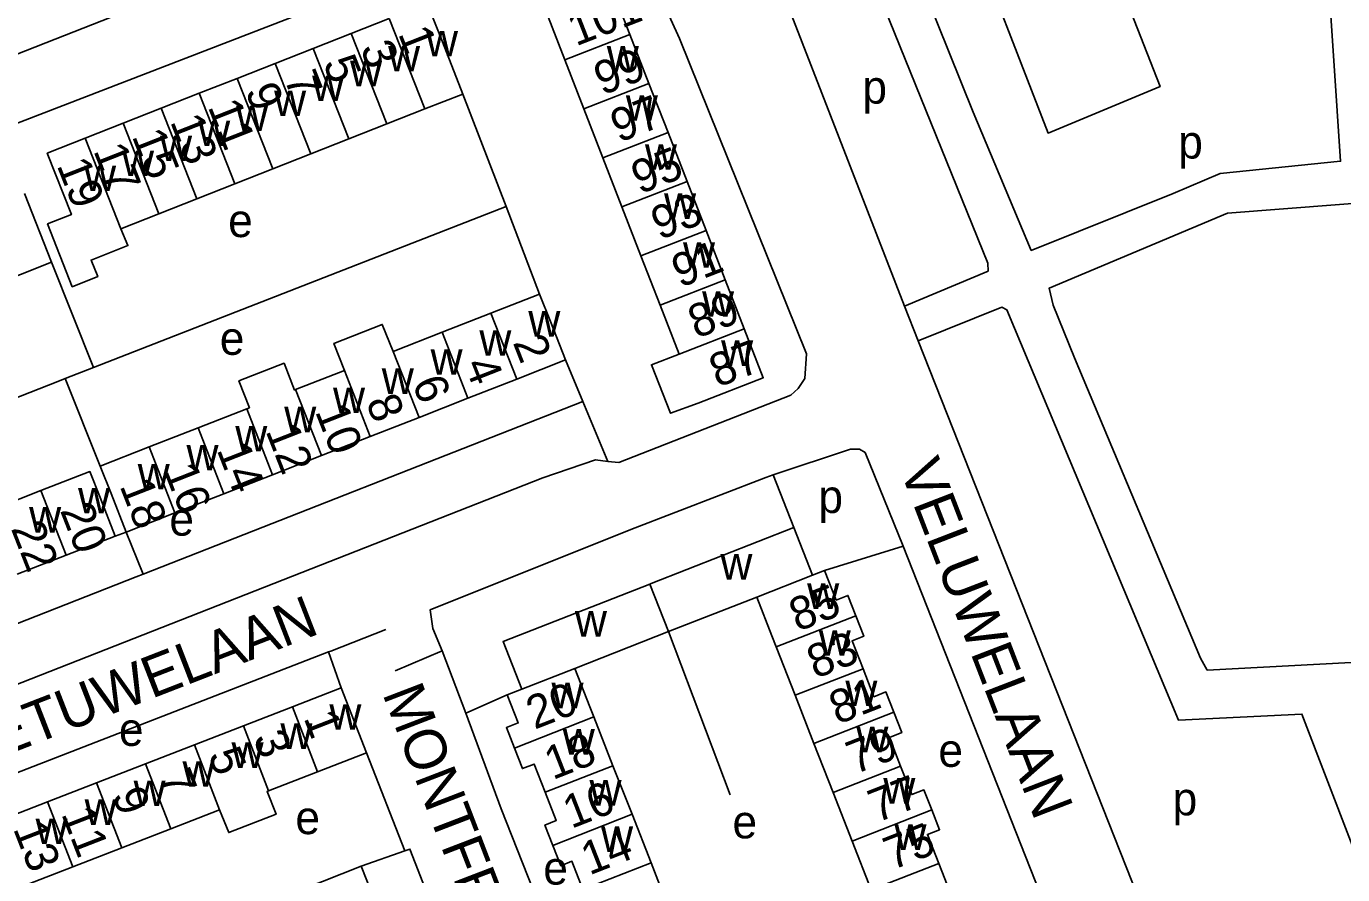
# Model space of a CAD drawing. Extents: x 159675 to 162108, y 386471 to 388472.
# Drawn here: x 160047.9 to 160206.8, y 387856.5 to 387958.9 of the extents above; entities that cross this region are included whole.
import ezdxf

# ---------------------------------------------------------------- set-up
doc = ezdxf.new("R2010")
doc.units = 0
for name, color, linetype in [('BLT_Basislijn', 7, 'Continuous'), ('BLT_Bebouwing', 7, 'Continuous'), ('BLT_Centroide', 7, 'Continuous'), ('BLT_Huisnummer', 7, 'Continuous'), ('BLT_Huisnummer_ tussenligend', 7, 'Continuous'), ('BLT_Onderverdeling_panden', 7, 'Continuous'), ('BLT_Straatnaam', 7, 'Continuous')]:
    doc.layers.add(name, color=color, linetype=linetype)

msp = doc.modelspace()

# ---------------------------------------------------------------- linework, layer by layer
at = {"layer": 'BLT_Basislijn'}
for p, q in [((160105.84, 387937.17), (160100.62, 387950.75)), ((160056.04, 387917.76), (160105.84, 387937.17)), ((160109.89, 387926.61), (160105.84, 387937.17)), ((160153.93, 387925.16), (160155.58, 387920.95)), ((160115.12, 387913.63), (160113.01, 387918.66)), ((160056.04, 387917.76), (160052.62, 387916.42)), ((160056.84, 387905.85), (160052.62, 387916.42)), ((160062.02, 387892.8), (160115.12, 387913.63)), ((160118.11, 387906.42), (160115.12, 387913.63)), ((160138.09, 387904.79), (160140.58, 387898.43)), ((160059.97, 387897.89), (160058.63, 387897.4)), ((160062.02, 387892.8), (160059.97, 387897.89)), ((160153.79, 387896.19), (160144.3, 387893.25)), ((160153.79, 387896.19), (160176.78, 387837.91)), ((160125.46, 387885.88), (160132.91, 387866.18)), ((160085.93, 387879.08), (160084.38, 387883.42)), ((160092.43, 387881.13), (160098.11, 387883.57)), ((160098.11, 387883.57), (160100.96, 387876.03)), ((160105.98, 387878.24), (160100.96, 387876.03)), ((160093.62, 387859.4), (160088.98, 387871.24)), ((160093.62, 387859.4), (160088.34, 387857.55))]:
    msp.add_line(p, q, dxfattribs=at)
for points in [[(160052.47, 388001.96), (160054, 387997.35), (160064.04, 387967.73), (160064.39, 387965.58), (160063.28, 387963.01), (160061.73, 387961.45), (160045.55, 387955.08)], [(160186.37, 387938.74), (160169.24, 387931.88), (160162.22, 387948.58), (160149.16, 387981.1), (160186.22, 387995.82), (160193, 387997.72), (160202.84, 387999.35), (160204.99, 387966.92)], [(160153.93, 387925.16), (160164.03, 387929.38), (160164, 387930.33), (160144.66, 387978.13), (160144.02, 387978.85), (160143.23, 387978.97), (160134.39, 387975.62)], [(160134.39, 387975.62), (160136.06, 387971.21), (160153.93, 387925.16)], [(160094.76, 387965.74), (160100.71, 387967.91), (160116.99, 387974.12), (160119.84, 387972.66), (160126.76, 387957.45), (160142.11, 387919.39), (160141.89, 387916.43), (160141.09, 387915.22), (160140.2, 387914.42), (160119.44, 387906.29), (160118.11, 387906.42)], [(160204.99, 387966.92), (160206.6, 387942.64), (160192.05, 387941.18), (160186.37, 387938.74)], [(160094.76, 387965.74), (160094.49, 387965.65), (160044.96, 387946.51)], [(160224.48, 387883.02), (160190.5, 387881.24), (160189.69, 387882.65), (160174.47, 387918.9), (160171.89, 387925.26), (160171.39, 387927.31), (160192.94, 387936.39), (160220.52, 387938.49)], [(160056.04, 387917.76), (160050.94, 387930.46)], [(160155.58, 387920.95), (160165.68, 387925.03), (160166.31, 387924.71), (160187.02, 387875.19), (160201.92, 387875.92), (160208.01, 387860.11)], [(160155.58, 387920.95), (160195.99, 387818.82), (160198.03, 387817.66), (160200.55, 387817.98), (160221.21, 387825.87)], [(160052.62, 387916.42), (160051.72, 387916.06), (159992.49, 387892.81)], [(160153.79, 387896.19), (160149.19, 387907.48), (160148.49, 387907.91), (160147.43, 387907.91), (160138.09, 387904.79)], [(160003.48, 387864.12), (160004.37, 387863.2), (160010.36, 387865.21), (160110.29, 387904.43), (160116.63, 387906.62), (160118.11, 387906.42)], [(160138.09, 387904.79), (160137.21, 387904.49), (160120.89, 387898.2)], [(160120.89, 387898.2), (160096.67, 387888.5), (160097.01, 387886.23), (160098.11, 387883.57)], [(160062.02, 387892.8), (160061.16, 387892.47), (160001.89, 387869.2)], [(160084.38, 387883.42), (160084.67, 387883.53), (160091.3, 387886.13)], [(160038.65, 387860.72), (160036.98, 387865.04), (160084.38, 387883.42)], [(160100.96, 387876.03), (160105.24, 387864.48), (160123.87, 387817.35)], [(160117.19, 387800.73), (160094.23, 387859.62), (160093.62, 387859.4)]]:
    msp.add_lwpolyline(points, dxfattribs=at)
msp.add_lwpolyline([(160161.02, 387972.55), (160174.66, 387977.56), (160184.79, 387951.65), (160171.28, 387946.04)], close=True, dxfattribs=at)
at = {"layer": 'BLT_Bebouwing'}
for p, q in [((160087.14, 387958.08), (160091.73, 387959.88)), ((160082.56, 387956.27), (160087.14, 387958.08)), ((160123.09, 387952.02), (160120.79, 387957.94)), ((160077.97, 387954.46), (160082.56, 387956.27)), ((160112.92, 387954.89), (160115.22, 387948.97)), ((160073.38, 387952.65), (160077.97, 387954.46)), ((160068.79, 387950.85), (160073.38, 387952.65)), ((160125.39, 387946.11), (160123.09, 387952.02)), ((160064.2, 387949.04), (160068.79, 387950.85)), ((160100.62, 387950.75), (160096.04, 387948.95)), ((160059.62, 387947.23), (160064.2, 387949.04)), ((160096.04, 387948.95), (160091.45, 387947.14)), ((160115.22, 387948.97), (160117.52, 387943.05)), ((160055.03, 387945.42), (160059.62, 387947.23)), ((160091.45, 387947.14), (160086.86, 387945.33)), ((160127.69, 387940.19), (160125.39, 387946.11)), ((160086.86, 387945.33), (160082.27, 387943.52)), ((160082.27, 387943.52), (160077.69, 387941.72)), ((160117.52, 387943.05), (160119.82, 387937.13)), ((160077.69, 387941.72), (160073.1, 387939.91)), ((160073.1, 387939.91), (160068.51, 387938.1)), ((160129.99, 387934.27), (160127.69, 387940.19)), ((160068.51, 387938.1), (160063.92, 387936.29)), ((160063.92, 387936.29), (160059.33, 387934.49)), ((160119.82, 387937.13), (160122.12, 387931.21)), ((160132.29, 387928.35), (160129.99, 387934.27)), ((160122.12, 387931.21), (160124.42, 387925.29)), ((160134.59, 387922.43), (160132.29, 387928.35)), ((160109.89, 387926.61), (160104.01, 387924.31)), ((160124.42, 387925.29), (160126.72, 387919.37)), ((160104.01, 387924.31), (160098.11, 387922)), ((160098.11, 387922), (160092.22, 387919.69)), ((160107.12, 387916.35), (160113.01, 387918.66)), ((160086.32, 387917.39), (160080.43, 387915.08)), ((160101.23, 387914.04), (160107.12, 387916.35)), ((160095.33, 387911.73), (160101.23, 387914.04)), ((160074.53, 387912.77), (160068.64, 387910.46)), ((160068.64, 387910.46), (160062.75, 387908.16)), ((160089.44, 387909.43), (160095.33, 387911.73)), ((160083.55, 387907.12), (160089.44, 387909.43)), ((160062.75, 387908.16), (160056.84, 387905.85)), ((160077.65, 387904.81), (160083.55, 387907.12)), ((160071.76, 387902.5), (160077.65, 387904.81)), ((160043.77, 387900.58), (160049.68, 387902.89)), ((160065.86, 387900.2), (160071.76, 387902.5)), ((160059.97, 387897.89), (160065.86, 387900.2)), ((160052.72, 387895.09), (160058.63, 387897.4)), ((160046.81, 387892.79), (160052.72, 387895.09)), ((160142.82, 387892.67), (160144.3, 387893.25)), ((160123.35, 387891.67), (160123.21, 387891.61)), ((160125.46, 387885.88), (160136.1, 387890.04)), ((160114.14, 387881.44), (160125.46, 387885.88)), ((160138.45, 387884.02), (160140.73, 387878.19)), ((160085.93, 387879.08), (160080.03, 387876.79)), ((160088.98, 387871.24), (160085.93, 387879.08)), ((160107.72, 387878.93), (160105.98, 387878.24)), ((160140.73, 387878.19), (160143.01, 387872.37)), ((160080.03, 387876.79), (160074.12, 387874.49)), ((160116.44, 387875.57), (160118.74, 387869.68)), ((160074.12, 387874.49), (160068.21, 387872.2)), ((160143.01, 387872.37), (160145.31, 387866.46)), ((160068.21, 387872.2), (160062.29, 387869.9)), ((160083.07, 387868.95), (160088.98, 387871.24)), ((160062.29, 387869.9), (160056.38, 387867.61)), ((160118.74, 387869.68), (160121.04, 387863.82)), ((160056.38, 387867.61), (160050.47, 387865.31)), ((160077.16, 387866.66), (160083.07, 387868.95)), ((160145.31, 387866.46), (160147.61, 387860.6)), ((160050.47, 387865.31), (160044.56, 387863.02)), ((160065.34, 387862.06), (160071.25, 387864.36)), ((160121.04, 387863.82), (160123.34, 387857.96)), ((160059.43, 387859.77), (160065.34, 387862.06)), ((160053.52, 387857.47), (160059.43, 387859.77)), ((160147.61, 387860.6), (160149.91, 387854.7)), ((160123.34, 387857.96), (160125.62, 387852.13)), ((160047.61, 387855.18), (160053.52, 387857.47))]:
    msp.add_line(p, q, dxfattribs=at)
for points in [[(160120.79, 387957.94), (160118.49, 387963.86), (160110.62, 387960.8), (160112.92, 387954.89)], [(160096.32, 387961.69), (160098.15, 387957.04), (160100.62, 387950.75)], [(160059.33, 387934.49), (160060.17, 387932.47), (160055.74, 387930.72), (160056.53, 387928.72), (160053.46, 387927.5), (160050.47, 387935.07), (160053.36, 387936.21), (160050.44, 387943.61), (160055.03, 387945.42)], [(160047.68, 387938.74), (160050.94, 387930.46)], [(160050.94, 387930.46), (160043.42, 387927.5)], [(160113.01, 387918.66), (160111.19, 387923.31), (160109.89, 387926.61)], [(160092.22, 387919.69), (160090.89, 387922.95), (160085.05, 387920.66), (160086.32, 387917.39)], [(160126.72, 387919.37), (160123.39, 387918.09), (160125.68, 387912.22), (160129.02, 387913.45), (160136.89, 387916.51), (160134.59, 387922.43)], [(160080.43, 387915.08), (160080.31, 387915.03), (160079.04, 387918.27), (160073.57, 387916.13), (160074.84, 387912.89), (160074.53, 387912.77)], [(160056.84, 387905.85), (160058.14, 387902.54), (160059.97, 387897.89)], [(160049.68, 387902.89), (160055.59, 387905.19), (160056.81, 387902.06), (160058.63, 387897.4)], [(160140.58, 387898.43), (160123.35, 387891.67)], [(160142.82, 387892.67), (160140.58, 387898.43)], [(160144.3, 387893.25), (160145.7, 387889.68), (160147.11, 387890.24), (160148.07, 387887.78)], [(160123.21, 387891.61), (160105.47, 387884.66), (160107.72, 387878.93)], [(160136.1, 387890.04), (160137.92, 387885.38), (160138.45, 387884.02)], [(160148.07, 387887.78), (160149.03, 387885.32), (160147.61, 387884.77), (160148.93, 387881.39)], [(160116.44, 387875.57), (160115.96, 387876.79), (160114.14, 387881.44)], [(160148.93, 387881.39), (160150.25, 387878.02), (160151.7, 387878.59), (160152.65, 387876.14)], [(160105.98, 387878.24), (160107.31, 387874.85), (160105.87, 387874.29), (160106.84, 387871.81)], [(160152.65, 387876.14), (160153.61, 387873.69), (160152.11, 387873.11), (160153.46, 387869.65)], [(160106.84, 387871.81), (160107.81, 387869.34), (160109.22, 387869.89), (160110.56, 387866.48)], [(160153.46, 387869.65), (160154.82, 387866.2), (160156.29, 387866.77), (160157.24, 387864.37)], [(160071.25, 387864.36), (160072.35, 387861.62), (160078.06, 387863.83), (160076.99, 387866.59), (160077.16, 387866.66)], [(160110.56, 387866.48), (160111.9, 387863.06), (160110.52, 387862.52), (160111.48, 387860.07)], [(160157.24, 387864.37), (160158.18, 387861.96), (160156.71, 387861.39), (160158.08, 387857.89)], [(160111.48, 387860.07), (160112.43, 387857.62), (160113.78, 387858.15), (160115.12, 387854.74)], [(160080.22, 387854.38), (160083.68, 387855.73), (160088.34, 387857.55)], [(160088.34, 387857.55), (160089.69, 387854.1), (160091.24, 387854.71), (160092.19, 387852.27)], [(160158.08, 387857.89), (160159.44, 387854.4), (160160.86, 387854.96), (160161.8, 387852.57)]]:
    msp.add_lwpolyline(points, dxfattribs=at)
at = {"layer": 'BLT_Onderverdeling_panden'}
for p, q in [((160096.04, 387948.95), (160091.73, 387959.88)), ((160091.45, 387947.14), (160087.14, 387958.08)), ((160112.92, 387954.89), (160120.79, 387957.94)), ((160086.86, 387945.33), (160082.56, 387956.27)), ((160082.27, 387943.52), (160077.97, 387954.46)), ((160077.69, 387941.72), (160073.38, 387952.65)), ((160115.22, 387948.97), (160123.09, 387952.02)), ((160073.1, 387939.91), (160068.79, 387950.85)), ((160068.51, 387938.1), (160064.2, 387949.04)), ((160063.92, 387936.29), (160059.62, 387947.23)), ((160059.33, 387934.49), (160055.03, 387945.42)), ((160117.52, 387943.05), (160125.39, 387946.11)), ((160119.82, 387937.13), (160127.69, 387940.19)), ((160122.12, 387931.21), (160129.99, 387934.27)), ((160124.42, 387925.29), (160132.29, 387928.35)), ((160107.12, 387916.35), (160104.01, 387924.31)), ((160101.23, 387914.04), (160098.11, 387922)), ((160126.72, 387919.37), (160134.59, 387922.43)), ((160095.33, 387911.73), (160092.22, 387919.69)), ((160089.44, 387909.43), (160086.32, 387917.39)), ((160083.55, 387907.12), (160080.43, 387915.08)), ((160077.65, 387904.81), (160074.53, 387912.77)), ((160071.76, 387902.5), (160068.64, 387910.46)), ((160065.86, 387900.2), (160062.75, 387908.16)), ((160052.72, 387895.09), (160049.68, 387902.89)), ((160125.46, 387885.88), (160123.21, 387891.61)), ((160142.82, 387892.67), (160136.1, 387890.04)), ((160148.07, 387887.78), (160138.45, 387884.02)), ((160114.14, 387881.44), (160107.72, 387878.93)), ((160148.93, 387881.39), (160140.73, 387878.19)), ((160083.07, 387868.95), (160080.03, 387876.79)), ((160106.84, 387871.81), (160116.44, 387875.57)), ((160152.65, 387876.14), (160143.01, 387872.37)), ((160077.16, 387866.66), (160074.12, 387874.49)), ((160071.25, 387864.36), (160068.21, 387872.2)), ((160065.34, 387862.06), (160062.29, 387869.9)), ((160110.56, 387866.48), (160118.74, 387869.68)), ((160153.46, 387869.65), (160145.31, 387866.46)), ((160059.43, 387859.77), (160056.38, 387867.61)), ((160053.52, 387857.47), (160050.47, 387865.31)), ((160157.24, 387864.37), (160147.61, 387860.6)), ((160111.48, 387860.07), (160121.04, 387863.82)), ((160115.12, 387854.74), (160123.34, 387857.96)), ((160158.08, 387857.89), (160149.91, 387854.7))]:
    msp.add_line(p, q, dxfattribs=at)

# ---------------------------------------------------------------- texts
at = {"layer": 'BLT_Centroide'}
for s, p in [('w', (160096.17, 387955.31)), ('w', (160091.59, 387953.5)), ('w', (160118, 387953.47)), ('w', (160087, 387951.7)), ('w', (160082.42, 387949.91)), ('p', (160148.85, 387949.6)), ('w', (160077.83, 387948.09)), ('w', (160120.3, 387947.53)), ('w', (160073.23, 387946.28)), ('w', (160068.66, 387944.47)), ('w', (160064.06, 387942.66)), ('p', (160186.99, 387942.97)), ('w', (160059.47, 387940.86)), ('w', (160122.6, 387941.62)), ('w', (160054.89, 387939.05)), ('w', (160124.91, 387935.69)), ('e', (160072.28, 387933.49)), ('w', (160127.2, 387929.78)), ('w', (160129.5, 387923.88)), ('w', (160108.52, 387921.48)), ('e', (160071.27, 387919.28)), ('w', (160102.61, 387919.17)), ('w', (160096.72, 387916.88)), ('w', (160131.8, 387917.94)), ('w', (160090.83, 387914.56)), ('w', (160084.94, 387912.25)), ('w', (160079.05, 387909.94)), ('w', (160073.14, 387907.62)), ('w', (160067.25, 387905.33)), ('w', (160061.36, 387903.03)), ('w', (160054.16, 387900.14)), ('p', (160143.54, 387900.19)), ('w', (160048.25, 387897.83)), ('e', (160065.18, 387897.46)), ('w', (160131.71, 387892.16)), ('w', (160142.19, 387888.62)), ('w', (160114.15, 387885.28)), ('w', (160143.59, 387882.97)), ('w', (160111.32, 387876.62)), ('w', (160146.8, 387876.88)), ('w', (160084.5, 387874.02)), ('e', (160059.09, 387872.08)), ('w', (160078.59, 387871.72)), ('w', (160112.68, 387871.03)), ('w', (160148.12, 387871.31)), ('w', (160072.69, 387869.42)), ('e', (160158.03, 387869.55)), ('w', (160066.77, 387867.14)), ('w', (160060.86, 387864.83)), ('w', (160115.91, 387864.88)), ('w', (160151.38, 387865.12)), ('p', (160186.31, 387863.7)), ('w', (160054.95, 387862.55)), ('e', (160080.4, 387861.43)), ('w', (160049.03, 387860.23)), ('e', (160133.17, 387860.92)), ('w', (160117.3, 387859.28)), ('w', (160152.73, 387859.53)), ('e', (160110.33, 387855.34))]:
    msp.add_text(s, height=4, dxfattribs=at).set_placement(p)
at = {"layer": 'BLT_Huisnummer'}
for s, rotation, p in [('101', 21.2343, (160114.26, 387956.49)), ('1', 291.5035, (160092.77, 387958.06)), ('5', 291.4972, (160083.7, 387954.51)), ('9', 291.4999, (160074.3, 387951.16)), ('13', 291.4981, (160065.24, 387947.45)), ('95', 21.2343, (160121.96, 387938.63)), ('19', 291.4687, (160051.55, 387942.17)), ('91', 21.2343, (160126.84, 387927.34)), ('2', 291.3807, (160106.62, 387920.78)), ('87', 21.2343, (160131.37, 387915.3)), ('6', 291.3807, (160094.46, 387915.89)), ('10', 291.3782, (160082.74, 387912.46)), ('14', 291.3845, (160070.86, 387907.84)), ('18', 291.3237, (160059.14, 387903.48)), ('22', 291.3193, (160046.02, 387898.33)), ('85', 21.3543, (160141.02, 387885.83)), ('20', 21.3851, (160109.27, 387874.02)), ('1', 291.2244, (160081.36, 387875.47)), ('79', 21.3529, (160147.93, 387868.61)), ('5', 291.2219, (160069.81, 387870.99)), ('9', 291.2219, (160058.22, 387866.18)), ('75', 21.3463, (160152.43, 387857.05)), ('14', 21.3901, (160115.89, 387856.43))]:
    msp.add_text(s, height=4, rotation=rotation, dxfattribs=at).set_placement(p)
at = {"layer": 'BLT_Huisnummer_ tussenligend'}
for s, rotation, p in [('3', 291.4972, (160088.19, 387956.3)), ('99', 21.2343, (160117.45, 387950.56)), ('7', 291.5017, (160078.99, 387952.64)), ('97', 21.2343, (160119.45, 387944.85)), ('11', 291.4981, (160069.79, 387949.24)), ('15', 291.4981, (160060.62, 387945.68)), ('17', 291.5181, (160055.97, 387943.94)), ('93', 21.2343, (160124.35, 387933.1)), ('89', 21.2343, (160128.81, 387921.2)), ('4', 291.3807, (160100.76, 387918.11)), ('8', 291.3782, (160088.87, 387913.6)), ('12', 291.3845, (160076.76, 387910.11)), ('16', 291.4386, (160064.48, 387905.3)), ('20', 291.3129, (160051.95, 387900.52)), ('83', 21.3516, (160143.17, 387880.15)), ('81', 21.3529, (160145.85, 387874.62)), ('3', 291.2244, (160075.25, 387873.06)), ('18', 21.3903, (160111.47, 387867.94)), ('7', 291.2219, (160063.84, 387868.36)), ('16', 21.3903, (160113.71, 387862.05)), ('77', 21.3463, (160150.58, 387862.77)), ('11', 291.2195, (160052.1, 387863.89)), ('13', 291.2258, (160046.28, 387862.11))]:
    msp.add_text(s, height=4, rotation=rotation, dxfattribs=at).set_placement(p)
at = {"layer": 'BLT_Straatnaam'}
for s, height, rotation, p in [('VELUWELAAN', 5, 291.0841, (160153.31, 387905.54)), ('BETUWELAAN', 5, 21.2168, (160040.52, 387869.01)), ('MONTFERLANDSTRAAT', 4.9999, 290.9942, (160090.87, 387878.4))]:
    msp.add_text(s, height=height, rotation=rotation, dxfattribs=at).set_placement(p)

doc.saveas('drawing.dxf')
